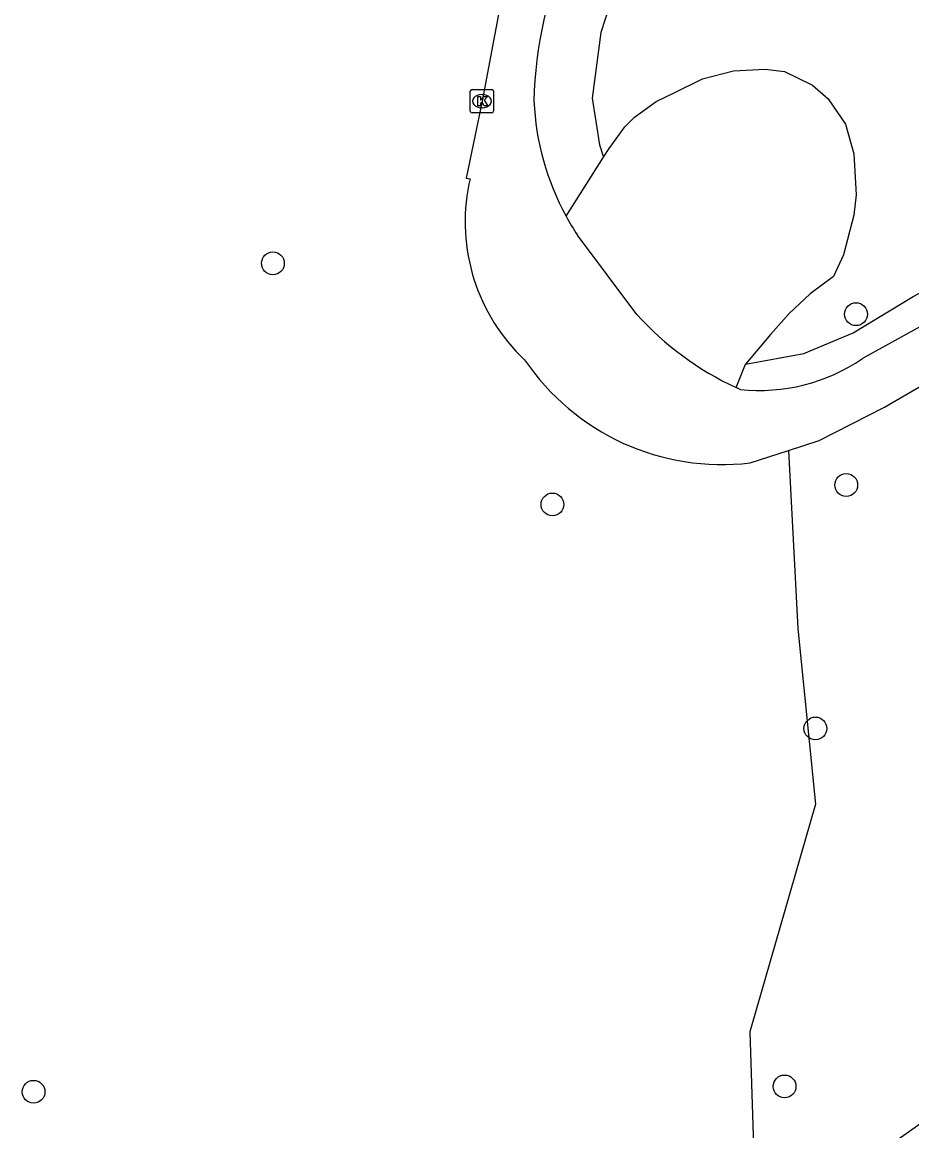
# Model space of a CAD drawing. Extents: x 160732 to 162105, y 387428 to 388479.
# Drawn here: x 160947.2 to 160985.32, y 387674.46 to 387721.94 of the extents above; entities that cross this region are included whole.
import ezdxf

# ---------------------------------------------------------------- set-up
doc = ezdxf.new("R2010")
doc.units = 0
for name, color, linetype in [('IMGEO_Boom', 7, 'Continuous'), ('IMGEO_Gemengd_bos', 7, 'Continuous'), ('IMGEO_Groenvoorziening', 7, 'Continuous'), ('IMGEO_Kolk', 7, 'Continuous'), ('IMGEO_Voetpad_gesloten', 7, 'Continuous'), ('IMGEO_Voetpad_open', 7, 'Continuous')]:
    doc.layers.add(name, color=color, linetype=linetype)

msp = doc.modelspace()

# ---------------------------------------------------------------- linework, layer by layer
at = {"layer": 'IMGEO_Boom'}
for centre in [(160957.942, 387711.615), (160982.928, 387709.436), (160982.509, 387702.119), (160969.92, 387701.285), (160981.188, 387691.691), (160947.688, 387676.129), (160979.867, 387676.359)]:
    msp.add_circle(centre, 0.489, dxfattribs=at)
at = {"layer": 'IMGEO_Gemengd_bos'}
for points in [[(160989.582, 387761.357), (160989.238, 387756.076), (160988.563, 387752.136), (160987.307, 387749.056), (160986.239, 387746.522), (160981.011, 387737.931), (160976.828, 387731.698), (160975.317, 387729.098), (160972.919, 387724.376), (160971.993, 387721.502), (160971.622, 387718.687), (160971.941, 387716.695), (160972.11, 387716.156)], [(160972.11, 387716.156), (160972.35, 387716.534), (160973.026, 387717.463), (160973.434, 387717.87), (160974.364, 387718.544), (160975.131, 387718.91), (160976.353, 387719.522), (160977.676, 387719.866), (160979.042, 387719.927), (160979.866, 387719.825), (160981.058, 387719.246), (160981.728, 387718.666), (160982.471, 387717.568), (160982.837, 387716.307), (160982.93, 387714.553), (160982.838, 387713.678), (160982.385, 387711.981), (160981.961, 387711.049), (160980.97, 387710.306), (160980.062, 387709.464), (160979.269, 387708.559), (160978.19, 387707.288)], [(160978.19, 387707.288), (160980.686, 387707.758), (160982.812, 387708.633), (160985.375, 387710.196), (160988.001, 387711.572), (160989.751, 387712.572), (160991.314, 387713.197), (160992.627, 387713.447), (160994.44, 387712.822), (160997.004, 387711.197), (160999.317, 387709.696), (161000.442, 387708.383), (161001.63, 387706.695), (161002.068, 387705.132), (161002.818, 387703.257), (161003.068, 387701.256), (161003.068, 387698.943), (161002.943, 387696.442), (161002.568, 387693.816), (161001.817, 387691.316), (161001.192, 387689.003), (161000.317, 387686.752), (161000, 387685.335)]]:
    msp.add_lwpolyline(points, dxfattribs=at)
at = {"layer": 'IMGEO_Groenvoorziening'}
for points in [[(160970.506, 387713.628), (160972.11, 387716.156)], [(160977.789, 387706.291), (160978.19, 387707.288)], [(160980.036, 387703.604), (160980.43, 387695.977), (160981.188, 387688.447), (160978.371, 387678.696), (160978.654, 387670.259)]]:
    msp.add_lwpolyline(points, dxfattribs=at)
at = {"layer": 'IMGEO_Kolk'}
for p, q in [((160966.4, 387718.133), (160966.4, 387718.985)), ((160966.475, 387719.059), (160967.327, 387719.059)), ((160966.888, 387718.839), (160966.913, 387718.839)), ((160967.401, 387718.985), (160967.401, 387718.133)), ((160966.911, 387718.279), (160966.886, 387718.279)), ((160967.327, 387718.059), (160966.475, 387718.059))]:
    msp.add_line(p, q, dxfattribs=at)
for points in [[(160966.4, 387718.133), (160966.4, 387718.985)], [(160966.475, 387719.059), (160967.327, 387719.059)], [(160966.721, 387718.759), (160966.844, 387718.759), (160966.844, 387718.608), (160966.974, 387718.759), (160967.138, 387718.759), (160966.992, 387718.608), (160967.145, 387718.359), (160966.993, 387718.359), (160966.908, 387718.523), (160966.844, 387718.456), (160966.844, 387718.359), (160966.721, 387718.359), (160966.721, 387718.759)], [(160967.401, 387718.985), (160967.401, 387718.133)], [(160967.327, 387718.059), (160966.475, 387718.059)]]:
    msp.add_lwpolyline(points, dxfattribs=at)
for centre, start, end in [((160966.477, 387718.983), 91.552, 178.448), ((160966.477, 387718.983), 91.552, 178.448), ((160967.325, 387718.983), 1.552, 88.448), ((160967.325, 387718.983), 1.552, 88.448), ((160966.477, 387718.135), 181.552, 268.448), ((160966.477, 387718.135), 181.552, 268.448), ((160967.325, 387718.135), 271.552, 358.448), ((160967.325, 387718.135), 271.552, 358.448)]:
    msp.add_arc(centre, 0.0765, start, end, dxfattribs=at)
for centre, major_axis, ratio, start_param, end_param in [((160966.887, 387718.559), (-0.387, 0.002), 0.722429, 4.712389, 7.853982), ((160966.912, 387718.559), (-0.39, 0.002), 0.717154, 1.570796, 4.712389)]:
    msp.add_ellipse(centre, major_axis=major_axis, ratio=ratio, start_param=start_param, end_param=end_param, dxfattribs=at)
at = {"layer": 'IMGEO_Voetpad_gesloten'}
for points in [[(160968.239, 387724.692), (160967.728, 387722.882), (160966.902, 387718.559), (160966.227, 387715.265), (160966.397, 387715.234), (160966.34, 387715.012)], [(160973.534, 387709.426), (160970.994, 387712.816)], [(160997.759, 387709.072), (160994.64, 387711.437), (160992.812, 387712.128), (160989.518, 387711.024), (160983.201, 387707.533)], [(160980.036, 387703.604), (160981.346, 387704.032), (160984.147, 387705.458), (160989.249, 387708.425), (160992.825, 387709.699), (160995.453, 387708.038), (160998.117, 387705.058), (160999.581, 387701.73), (160999.663, 387698.143), (160997.402, 387688.515), (160995.958, 387685.716)], [(160977.962, 387706.212), (160977.875, 387706.251), (160977.789, 387706.291)], [(160978.393, 387703.067), (160980.036, 387703.604)]]:
    msp.add_lwpolyline(points, dxfattribs=at)
for centre, radius, start, end in [((160987.6, 387718.058), 18.482, 156.7162, 178.3978), ((160980.507, 387719.086), 11.393, 182.5707, 208.6244), ((160974.291, 387713.391), 8.114, 168.4795, 226.7107), ((160980.94, 387719.346), 11.898, 208.7236, 213.2868), ((160983.431, 387718.404), 13.362, 222.2118, 245.0241), ((160977.178, 387713.191), 10.196, 214.0266, 276.8463), ((160978.782, 387714.01), 7.841, 263.9975, 304.3064)]:
    msp.add_arc(centre, radius, start, end, dxfattribs=at)
at = {"layer": 'IMGEO_Voetpad_open'}
msp.add_lwpolyline([(160978.654, 387670.259), (160979.676, 387670.905), (160984.585, 387674.006), (160994.628, 387681.083)], dxfattribs=at)
msp.add_arc((160911.612, 387789.959), 139.307, 299.4567, 307.08677, dxfattribs=at)

doc.saveas('drawing.dxf')
